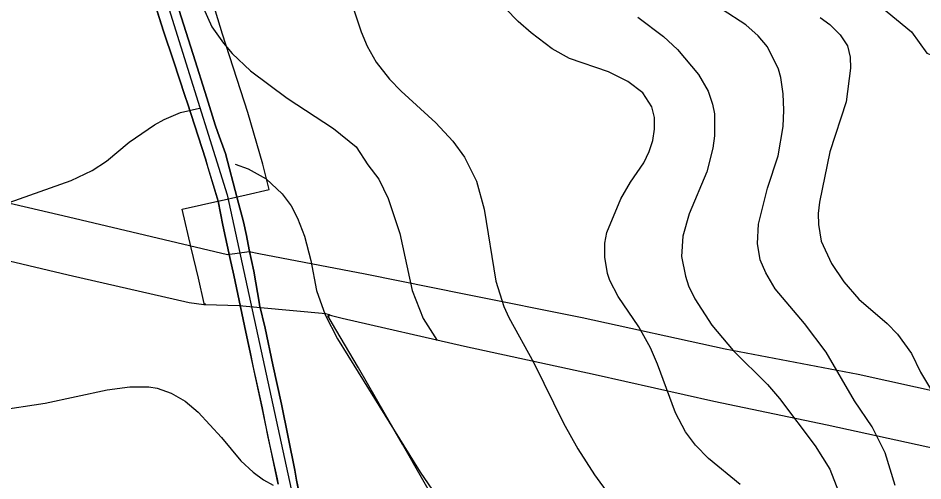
# Model space of a CAD drawing. Extents: x -662620 to -656370, y -1067090 to -1062990.
# Drawn here: x -658526 to -657970, y -1063739 to -1063455 of the extents above; entities that cross this region are included whole.
import ezdxf

# ---------------------------------------------------------------- set-up
doc = ezdxf.new("R2010")
doc.units = 0
for name, color, linetype in [('HRANICE_KATASTRÁLNÍHO_ÚZEMÍ', 7, 'Continuous'), ('ORNÁ_PŮDA_-_STÁVAJÍCÍ', 7, 'Continuous'), ('OSTATNÍ_PLOCHA_-_STÁVAJÍCÍ', 7, 'Continuous'), ('PLYNOVOD_-_VTL', 7, 'Continuous'), ('SILNICE_II__TŘÍDY_A_III__TŘÍDY', 7, 'Continuous'), ('VRSTEVNICE_ZDŮRAZNĚNÁ', 7, 'Continuous'), ('VRSTEVNICE_ZÁKLADNÍ', 7, 'Continuous')]:
    doc.layers.add(name, color=color, linetype=linetype)

msp = doc.modelspace()

# ---------------------------------------------------------------- linework, layer by layer
at = {"layer": 'HRANICE_KATASTRÁLNÍHO_ÚZEMÍ'}
msp.add_lwpolyline([(-658526.87, -1063059.48), (-658520.45, -1063062.54), (-658493.95, -1063075.19), (-658448.85, -1063101.69), (-658385.42, -1063127.53), (-658373.01, -1063136.68), (-658352.65, -1063146.59), (-658331.12, -1063165.42), (-658308.91, -1063189.23), (-658229.5, -1063253.23), (-658191.64, -1063290.97), (-658179.26, -1063301.51), (-658164.88, -1063313.9), (-658102.84, -1063367.62), (-658033.39, -1063423.3), (-658018.74, -1063431.96), (-657995.8, -1063448.02), (-657977.32, -1063463.18), (-657968.06, -1063476.26), (-657962.91, -1063478.36), (-657953.61, -1063482.16), (-657944.65, -1063449.29)], dxfattribs=at)
at = {"layer": 'ORNÁ_PŮDA_-_STÁVAJÍCÍ'}
for p, q in [((-658445.98, -1063434.69), (-658437.18, -1063462.66)), ((-658418.81, -1063477.13), (-658429.05, -1063444.84)), ((-658437.18, -1063462.66), (-658430.91, -1063481.01)), ((-658410.47, -1063503.64), (-658418.81, -1063477.13)), ((-658430.91, -1063481.01), (-658423.85, -1063502.85)), ((-658423.85, -1063502.85), (-658422.29, -1063506.99)), ((-658422.29, -1063506.99), (-658411.32, -1063541.08)), ((-658405.44, -1063520.32), (-658410.47, -1063503.64)), ((-658403.63, -1063524.92), (-658405.44, -1063520.32)), ((-658398.9, -1063537.85), (-658403.63, -1063524.92)), ((-658391.9, -1063565.31), (-658398.9, -1063537.85)), ((-658411.32, -1063541.08), (-658409.75, -1063546.39)), ((-658409.75, -1063546.39), (-658407.41, -1063554.41)), ((-658407.41, -1063554.41), (-658405.01, -1063562.35)), ((-658405.01, -1063562.35), (-658403.6, -1063567.11)), ((-658403.6, -1063567.11), (-658400.66, -1063581.89)), ((-658387.98, -1063579.83), (-658391.9, -1063565.31)), ((-658400.66, -1063581.89), (-658396.27, -1063601.87)), ((-658386.08, -1063588.3), (-658387.98, -1063579.83)), ((-658384.48, -1063597.02), (-658386.08, -1063588.3)), ((-658381.53, -1063610.18), (-658384.48, -1063597.02)), ((-658396.27, -1063601.87), (-658393.88, -1063612.58)), ((-658393.88, -1063612.58), (-658386.48, -1063647.74)), ((-658378.11, -1063630.53), (-658381.53, -1063610.18)), ((-658378.07, -1063630.77), (-658378.11, -1063630.53)), ((-658374.56, -1063645.23), (-658378.07, -1063630.77)), ((-658369.89, -1063667.8), (-658374.56, -1063645.23)), ((-658386.48, -1063647.74), (-658383.88, -1063659.91)), ((-658383.88, -1063659.91), (-658381.89, -1063669.3)), ((-658364.67, -1063691.99), (-658369.89, -1063667.8)), ((-658381.89, -1063669.3), (-658380.1, -1063677.58)), ((-658380.1, -1063677.58), (-658376.55, -1063694.21)), ((-658376.55, -1063694.21), (-658376.1, -1063696.33)), ((-658356.37, -1063732.47), (-658364.67, -1063691.99)), ((-658376.1, -1063696.33), (-658372.97, -1063712.2)), ((-658372.97, -1063712.2), (-658367.29, -1063737.68)), ((-658355.39, -1063738.5), (-658356.37, -1063732.47)), ((-658367.29, -1063737.68), (-658366.55, -1063741.13)), ((-658351.49, -1063757.1), (-658355.39, -1063738.5))]:
    msp.add_line(p, q, dxfattribs=at)
for points in [[(-658445.98, -1063434.69), (-658437.18, -1063462.66), (-658430.91, -1063481.01), (-658423.85, -1063502.85), (-658422.29, -1063506.99), (-658411.32, -1063541.08), (-658409.75, -1063546.39), (-658407.41, -1063554.41), (-658405.01, -1063562.35), (-658403.6, -1063567.11), (-658400.66, -1063581.89), (-658396.27, -1063601.87), (-658393.88, -1063612.58), (-658386.48, -1063647.74), (-658383.88, -1063659.91), (-658381.89, -1063669.3), (-658380.1, -1063677.58), (-658376.55, -1063694.21), (-658376.1, -1063696.33), (-658372.97, -1063712.2), (-658367.29, -1063737.68), (-658366.55, -1063741.13)], [(-658351.49, -1063757.1), (-658355.39, -1063738.5), (-658356.37, -1063732.47), (-658364.67, -1063691.99), (-658369.89, -1063667.8), (-658374.56, -1063645.23), (-658378.07, -1063630.77), (-658378.11, -1063630.53), (-658381.53, -1063610.18), (-658384.48, -1063597.02), (-658386.08, -1063588.3), (-658387.98, -1063579.83), (-658391.9, -1063565.31), (-658398.9, -1063537.85), (-658403.63, -1063524.92), (-658405.44, -1063520.32), (-658410.47, -1063503.64), (-658418.81, -1063477.13), (-658429.05, -1063444.84)]]:
    msp.add_lwpolyline(points, dxfattribs=at)
at = {"layer": 'OSTATNÍ_PLOCHA_-_STÁVAJÍCÍ'}
for p, q in [((-658437.18, -1063462.66), (-658445.99, -1063434.69)), ((-658429.05, -1063444.84), (-658418.81, -1063477.13)), ((-658430.91, -1063481.01), (-658437.18, -1063462.66)), ((-658418.81, -1063477.13), (-658410.47, -1063503.64)), ((-658423.85, -1063502.85), (-658430.91, -1063481.01)), ((-658422.29, -1063506.99), (-658423.85, -1063502.85)), ((-658411.32, -1063541.08), (-658422.29, -1063506.99)), ((-658410.47, -1063503.64), (-658405.44, -1063520.32)), ((-658405.44, -1063520.32), (-658403.63, -1063524.92)), ((-658403.63, -1063524.92), (-658398.9, -1063537.85)), ((-658398.9, -1063537.85), (-658391.9, -1063565.31)), ((-658403.6, -1063567.11), (-658411.32, -1063541.08)), ((-658400.66, -1063581.89), (-658403.6, -1063567.11)), ((-658391.9, -1063565.31), (-658387.98, -1063579.83)), ((-658396.27, -1063601.87), (-658400.66, -1063581.89)), ((-658387.98, -1063579.83), (-658386.08, -1063588.3)), ((-658386.08, -1063588.3), (-658384.48, -1063597.02)), ((-658384.48, -1063597.02), (-658381.53, -1063610.18)), ((-658393.88, -1063612.58), (-658396.27, -1063601.87)), ((-658386.48, -1063647.74), (-658393.88, -1063612.58)), ((-658381.53, -1063610.18), (-658378.11, -1063630.53)), ((-658378.11, -1063630.53), (-658378.07, -1063630.77)), ((-658378.07, -1063630.77), (-658374.56, -1063645.23)), ((-658374.56, -1063645.23), (-658369.89, -1063667.8)), ((-658376.55, -1063694.21), (-658386.48, -1063647.74)), ((-658369.89, -1063667.8), (-658364.67, -1063691.99)), ((-658366.55, -1063741.13), (-658376.55, -1063694.21)), ((-658364.67, -1063691.99), (-658356.37, -1063732.47)), ((-658356.37, -1063732.47), (-658355.39, -1063738.5)), ((-658355.39, -1063738.5), (-658351.49, -1063757.1))]:
    msp.add_line(p, q, dxfattribs=at)
for points in [[(-658366.55, -1063741.13), (-658376.55, -1063694.21), (-658386.48, -1063647.74), (-658393.88, -1063612.58), (-658396.27, -1063601.87), (-658400.66, -1063581.89), (-658403.6, -1063567.11), (-658411.32, -1063541.08), (-658422.29, -1063506.99), (-658423.85, -1063502.85), (-658430.91, -1063481.01), (-658437.18, -1063462.66), (-658445.99, -1063434.69), (-658450.34, -1063422.34), (-658454.71, -1063408.82), (-658465, -1063374.82), (-658469.9, -1063358.93), (-658488.33, -1063297.57), (-658499.7, -1063259.17), (-658510.97, -1063220.52), (-658513.99, -1063210.8), (-658515.48, -1063205.18), (-658523.65, -1063180.21), (-658528.36, -1063164.98)], [(-658366.55, -1063741.13), (-658376.55, -1063694.21), (-658386.48, -1063647.74), (-658393.88, -1063612.58), (-658396.27, -1063601.87), (-658400.66, -1063581.89), (-658403.6, -1063567.11), (-658411.32, -1063541.08), (-658422.29, -1063506.99), (-658423.85, -1063502.85), (-658430.91, -1063481.01), (-658437.18, -1063462.66), (-658445.99, -1063434.69), (-658450.34, -1063422.34), (-658454.71, -1063408.82), (-658465, -1063374.82), (-658469.9, -1063358.93), (-658488.33, -1063297.57), (-658499.7, -1063259.17), (-658510.97, -1063220.52), (-658513.99, -1063210.8), (-658515.48, -1063205.18), (-658523.65, -1063180.21), (-658528.36, -1063164.98)], [(-658429.05, -1063444.84), (-658418.81, -1063477.13), (-658410.47, -1063503.64), (-658405.44, -1063520.32), (-658403.63, -1063524.92), (-658398.9, -1063537.85), (-658391.9, -1063565.31), (-658387.98, -1063579.83), (-658386.08, -1063588.3), (-658384.48, -1063597.02), (-658381.53, -1063610.18), (-658378.11, -1063630.53), (-658378.07, -1063630.77), (-658374.56, -1063645.23), (-658369.89, -1063667.8), (-658364.67, -1063691.99), (-658356.37, -1063732.47), (-658355.39, -1063738.5), (-658351.49, -1063757.1)], [(-658429.05, -1063444.84), (-658418.81, -1063477.13), (-658410.47, -1063503.64), (-658405.44, -1063520.32), (-658403.63, -1063524.92), (-658398.9, -1063537.85), (-658391.9, -1063565.31), (-658387.98, -1063579.83), (-658386.08, -1063588.3), (-658384.48, -1063597.02), (-658381.53, -1063610.18), (-658378.11, -1063630.53), (-658378.07, -1063630.77), (-658374.56, -1063645.23), (-658369.89, -1063667.8), (-658364.67, -1063691.99), (-658356.37, -1063732.47), (-658355.39, -1063738.5), (-658351.49, -1063757.1)]]:
    msp.add_lwpolyline(points, dxfattribs=at)
at = {"layer": 'PLYNOVOD_-_VTL'}
for points in [[(-658412.2, -1063630.12), (-658415.55, -1063614.44), (-658420.09, -1063595.82), (-658425.72, -1063572.06), (-658401.77, -1063566.8), (-658401.73, -1063566.79), (-658390.9, -1063564.34), (-658390.87, -1063564.33), (-658386.19, -1063563.31), (-658372.09, -1063560.02), (-658375.95, -1063544.34), (-658385.32, -1063512.69), (-658400.86, -1063464.55), (-658411.56, -1063429.24)], [(-658952.86, -1063470.51), (-658883.5, -1063485.74), (-658783.73, -1063509.16), (-658692.26, -1063530.7), (-658599.36, -1063552.52), (-658495.44, -1063576.76), (-658397.85, -1063599.83), (-658384.53, -1063598.04), (-658378.43, -1063599.22), (-658313.11, -1063611.87), (-658251.32, -1063624.4), (-658179.76, -1063638.63), (-658091.94, -1063657.96), (-658010.08, -1063673.42), (-657906.25, -1063696.46), (-657802.25, -1063718.07), (-657764.49, -1063726.01)], [(-658412.26, -1063630.76), (-658421.39, -1063629.59), (-658495.62, -1063612.72), (-658572.74, -1063594.47), (-658650.24, -1063575.67), (-658730.93, -1063556.04), (-658815.27, -1063536.14), (-658904.94, -1063515.47), (-658987.92, -1063496.41), (-658990.45, -1063495.83)], [(-658412.26, -1063630.76), (-658412.23, -1063630.46)], [(-658411.49, -1063630.83), (-658412.26, -1063630.76)], [(-658412.2, -1063630.12), (-658412.23, -1063630.46)], [(-658412.2, -1063630.12), (-658411.46, -1063630.23), (-658411.46, -1063630.4)], [(-658411.46, -1063630.4), (-658411.49, -1063630.83)], [(-658335.81, -1063636.79), (-658337.37, -1063636.36), (-658377.39, -1063632.66), (-658390.53, -1063631.49), (-658411.49, -1063630.83)], [(-658335.92, -1063637.23), (-658336.03, -1063637.69)], [(-658336.03, -1063637.69), (-658335.29, -1063637.86), (-658335.22, -1063637.56)], [(-658043.47, -1064138.76), (-658046.17, -1064135.37), (-658046.26, -1064135.26), (-658055.67, -1064124.01), (-658055.82, -1064123.83), (-658056.72, -1064122.88), (-658065.08, -1064109.86), (-658078.85, -1064085.35), (-658089.98, -1064065.8), (-658106.42, -1064037.02), (-658122.8, -1064007.99), (-658154.46, -1063952.1), (-658174.43, -1063917.41), (-658179.34, -1063908.88), (-658202.27, -1063869.2), (-658238.03, -1063807.79), (-658256.52, -1063775.5), (-658267.02, -1063757.04), (-658277.71, -1063738.31), (-658290.15, -1063716.56), (-658300.65, -1063698.53), (-658317.35, -1063669.48), (-658331.13, -1063646.1), (-658336.03, -1063637.69)], [(-658335.81, -1063636.79), (-658335.92, -1063637.23)], [(-658335.1, -1063636.99), (-658335.81, -1063636.79)], [(-658335.22, -1063637.56), (-658335.1, -1063636.99)], [(-658335.1, -1063636.99), (-658333.89, -1063637.32), (-658327.29, -1063638.99), (-658252.02, -1063656.29), (-658171.74, -1063673.6), (-658098.78, -1063689.99), (-658029.29, -1063704.6), (-657863.3, -1063740.79), (-657782.59, -1063759.26), (-657762.76, -1063762.19), (-657742.65, -1063759.73), (-657730.39, -1063756.4), (-657714.26, -1063756.89), (-657600.56, -1063784.86)]]:
    msp.add_lwpolyline(points, dxfattribs=at)
at = {"layer": 'SILNICE_II__TŘÍDY_A_III__TŘÍDY'}
msp.add_lwpolyline([(-658555.07, -1063074.05), (-658540.5, -1063108.4), (-658397.92, -1063563.2), (-658298.44, -1064021.1), (-658133.44, -1064101.46), (-658076.09, -1064145.83), (-658032.54, -1064204.21), (-657875.16, -1064438.43), (-657747.41, -1064633.76), (-657735.37, -1064671.72), (-657740.93, -1064805.95), (-657767.12, -1064860.62), (-657773.05, -1064962.28), (-657761.64, -1065052.54)], dxfattribs=at)
at = {"layer": 'VRSTEVNICE_ZDŮRAZNĚNÁ'}
for points in [[(-658033.53, -1063454.31), (-658027.53, -1063458.6), (-658021.24, -1063464.89), (-658016.81, -1063471.75), (-658015.09, -1063478.61), (-658014.81, -1063485.47), (-658017.52, -1063506.05), (-658027.53, -1063536.93), (-658033.96, -1063567.8), (-658034.67, -1063574.66), (-658034.53, -1063581.52), (-658032.82, -1063591.81), (-658026.53, -1063605.54), (-658018.95, -1063616.68), (-658009.8, -1063627.4), (-657992.36, -1063642.27), (-657985.93, -1063648.84), (-657977.5, -1063660.85), (-657971.78, -1063672.14), (-657965.64, -1063682.43)], [(-658436.6, -1063517.06), (-658426.6, -1063512.77), (-658415.02, -1063510.06)], [(-658544.94, -1063572.52), (-658493.77, -1063554.51), (-658480.91, -1063548.36), (-658472.05, -1063542.5), (-658458.18, -1063530.92), (-658442.6, -1063520.35), (-658436.6, -1063517.06)], [(-658393.06, -1063544.47), (-658385.05, -1063547.38), (-658374, -1063553.51), (-658364.13, -1063562.66), (-658358.7, -1063570.09), (-658354.7, -1063577.52), (-658350.41, -1063588.67), (-658346.55, -1063603.54), (-658343.12, -1063622.12), (-658337.83, -1063636.98), (-658330.26, -1063651.85), (-658279.37, -1063733.6), (-658224.92, -1063813.07)]]:
    msp.add_lwpolyline(points, dxfattribs=at)
at = {"layer": 'VRSTEVNICE_ZÁKLADNÍ'}
for points in [[(-658420.45, -1063430.59), (-658407.44, -1063460.03), (-658400.3, -1063470.04), (-658394.86, -1063476.47), (-658383.71, -1063487.05), (-658361.19, -1063503.91), (-658332.69, -1063522.49), (-658318.65, -1063533.84), (-658311.53, -1063544.79), (-658304.82, -1063553.65), (-658298.96, -1063565.52), (-658291.95, -1063586.96), (-658284.23, -1063622.12), (-658277.52, -1063639.27), (-658268.94, -1063652.85)], [(-658082.7, -1063741.18), (-658102.14, -1063725.31), (-658110.14, -1063717.17), (-658116.29, -1063708.88), (-658122.43, -1063697.3), (-658133.44, -1063667.28), (-658137.87, -1063657.28), (-658145.02, -1063644.41), (-658157.74, -1063625.83), (-658162.74, -1063615.83), (-658164.17, -1063611.54), (-658165.89, -1063601.53), (-658165.89, -1063592.96), (-658164.6, -1063586.38), (-658156.02, -1063565.8), (-658150.16, -1063555.51), (-658141.87, -1063543.5), (-658138.59, -1063536.64), (-658136.44, -1063529.78), (-658135.3, -1063522.92), (-658135.44, -1063515.77), (-658137.01, -1063509.2), (-658142.59, -1063500.62), (-658151.74, -1063493.62), (-658163.6, -1063487.76), (-658187.61, -1063479.47), (-658198.33, -1063473.47), (-658211.05, -1063463.75), (-658219.06, -1063456.74), (-658234.49, -1063440.73)], [(-658082.7, -1063741.18), (-658102.14, -1063725.31), (-658110.14, -1063717.17), (-658116.29, -1063708.88), (-658122.43, -1063697.3), (-658133.44, -1063667.28), (-658137.87, -1063657.28), (-658145.02, -1063644.41), (-658157.74, -1063625.83), (-658162.74, -1063615.83), (-658164.17, -1063611.54), (-658165.89, -1063601.53), (-658165.89, -1063592.96), (-658164.6, -1063586.38), (-658156.02, -1063565.8), (-658150.16, -1063555.51), (-658141.87, -1063543.5), (-658138.59, -1063536.64), (-658136.44, -1063529.78), (-658135.3, -1063522.92), (-658135.44, -1063515.77), (-658137.01, -1063509.2), (-658142.59, -1063500.62), (-658151.74, -1063493.62), (-658163.6, -1063487.76), (-658187.61, -1063479.47), (-658198.33, -1063473.47), (-658211.05, -1063463.75), (-658219.06, -1063456.74), (-658234.49, -1063440.73)], [(-658320.25, -1063448.88), (-658315.68, -1063463.18), (-658311.96, -1063471.89), (-658306.39, -1063481.76), (-658298.24, -1063492.19), (-658290.95, -1063499.62), (-658269.8, -1063518.92), (-658259.36, -1063530.21), (-658252.07, -1063540.07), (-658244.78, -1063554.94), (-658239.93, -1063572.09), (-658232.78, -1063616.4), (-658227.92, -1063631.84), (-658224.92, -1063638.7), (-658209.48, -1063666.57), (-658191.33, -1063703.59), (-658182.47, -1063719.31), (-658172.17, -1063735.32), (-658163.31, -1063747.33)], [(-658320.25, -1063448.88), (-658315.68, -1063463.18), (-658311.96, -1063471.89), (-658306.39, -1063481.76), (-658298.24, -1063492.19), (-658290.95, -1063499.62), (-658269.8, -1063518.92), (-658259.36, -1063530.21), (-658252.07, -1063540.07), (-658244.78, -1063554.94), (-658239.93, -1063572.09), (-658232.78, -1063616.4), (-658227.92, -1063631.84), (-658224.92, -1063638.7), (-658209.48, -1063666.57), (-658191.33, -1063703.59), (-658182.47, -1063719.31), (-658172.17, -1063735.32), (-658163.31, -1063747.33)], [(-657987.51, -1063741.89), (-657993.51, -1063721.88), (-658001.51, -1063705.87), (-658012.38, -1063689.87), (-658029.81, -1063659.85), (-658043.11, -1063642.41), (-658061.12, -1063621.12), (-658066.83, -1063611.25), (-658070.41, -1063603.25), (-658072.12, -1063593.24), (-658071.41, -1063581.24), (-658065.98, -1063559.23), (-658059.26, -1063539.22), (-658056.26, -1063521.21), (-658055.83, -1063511.2), (-658056.26, -1063501.2), (-658057.69, -1063491.19), (-658059.11, -1063486.04), (-658065.98, -1063472.32), (-658071.69, -1063465.46), (-658079.12, -1063458.89), (-658093.7, -1063449.45)], [(-657987.51, -1063741.89), (-657993.51, -1063721.88), (-658001.51, -1063705.87), (-658012.38, -1063689.87), (-658029.81, -1063659.85), (-658043.11, -1063642.41), (-658061.12, -1063621.12), (-658066.83, -1063611.25), (-658070.41, -1063603.25), (-658072.12, -1063593.24), (-658071.41, -1063581.24), (-658065.98, -1063559.23), (-658059.26, -1063539.22), (-658056.26, -1063521.21), (-658055.83, -1063511.2), (-658056.26, -1063501.2), (-658057.69, -1063491.19), (-658059.11, -1063486.04), (-658065.98, -1063472.32), (-658071.69, -1063465.46), (-658079.12, -1063458.89), (-658093.7, -1063449.45)], [(-658145.59, -1063454.03), (-658129.87, -1063466.03), (-658121.29, -1063474.04), (-658108.28, -1063489.33), (-658102.42, -1063499.48), (-658099.71, -1063507.48), (-658098.56, -1063513.49), (-658098.56, -1063526.92), (-658099.56, -1063534.5), (-658103.14, -1063549.22), (-658114.14, -1063574.95), (-658117.86, -1063588.67), (-658118.72, -1063601.25)], [(-658145.59, -1063454.03), (-658129.87, -1063466.03), (-658121.29, -1063474.04), (-658108.28, -1063489.33), (-658102.42, -1063499.48), (-658099.71, -1063507.48), (-658098.56, -1063513.49), (-658098.56, -1063526.92), (-658099.56, -1063534.5), (-658103.14, -1063549.22), (-658114.14, -1063574.95), (-658117.86, -1063588.67), (-658118.72, -1063601.25)], [(-658118.72, -1063601.25), (-658116.29, -1063613.25), (-658114.43, -1063619.26), (-658110.57, -1063627.26), (-658100.14, -1063643.27), (-658086.99, -1063658.99), (-658065.98, -1063679.86), (-658058.54, -1063688.44), (-658036.53, -1063717.45), (-658027.67, -1063731.89), (-658022.24, -1063745.61)], [(-658118.72, -1063601.25), (-658116.29, -1063613.25), (-658114.43, -1063619.26), (-658110.57, -1063627.26), (-658100.14, -1063643.27), (-658086.99, -1063658.99), (-658065.98, -1063679.86), (-658058.54, -1063688.44), (-658036.53, -1063717.45), (-658027.67, -1063731.89), (-658022.24, -1063745.61)], [(-658539.8, -1063695.73), (-658509.78, -1063691.3), (-658471.76, -1063683.01), (-658457.75, -1063681.15), (-658446.03, -1063681.29), (-658440.89, -1063682.15), (-658432.31, -1063685.15), (-658423.74, -1063690.15), (-658415.88, -1063696.73), (-658401.44, -1063712.31), (-658389.58, -1063726.74), (-658382, -1063733.6), (-658375.57, -1063738.32), (-658369.71, -1063741.61)], [(-658539.8, -1063695.73), (-658509.78, -1063691.3), (-658471.76, -1063683.01), (-658457.75, -1063681.15), (-658446.03, -1063681.29), (-658440.89, -1063682.15), (-658432.31, -1063685.15), (-658423.74, -1063690.15), (-658415.88, -1063696.73), (-658401.44, -1063712.31), (-658389.58, -1063726.74), (-658382, -1063733.6), (-658375.57, -1063738.32), (-658369.71, -1063741.61)]]:
    msp.add_lwpolyline(points, dxfattribs=at)

doc.saveas('drawing.dxf')
